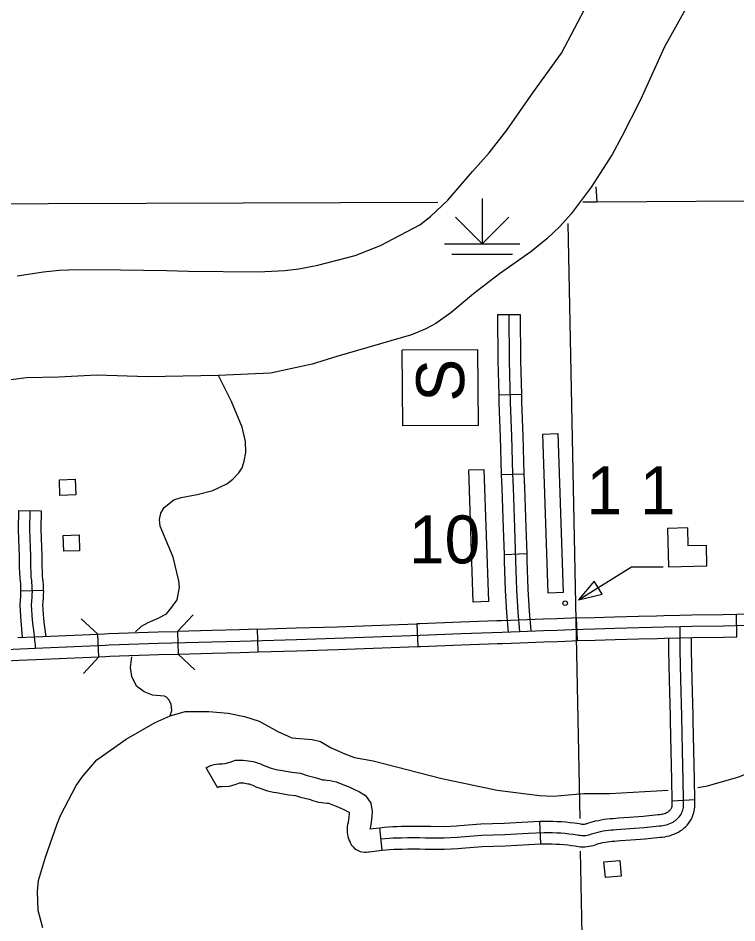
# Model space of a CAD drawing. Extents: x -19 to 366, y -4 to 359.
# Drawn here: x 165.59 to 166.491, y 179.195 to 180.328 of the extents above; entities that cross this region are included whole.
import ezdxf

# ---------------------------------------------------------------- set-up
doc = ezdxf.new("R2010")
doc.units = 0
for name, color, linetype in [('10', 7, 'Continuous'), ('21', 7, 'Continuous'), ('60', 7, 'Continuous'), ('R_Axis', 7, 'Continuous'), ('R_Axis Annot', 7, 'Continuous'), ('R_ROW', 7, 'Continuous'), ('R_ROW Annot', 7, 'Continuous'), ('R_Temp Easement', 7, 'Continuous'), ('R_Vert Alg Annot', 7, 'Continuous'), ('Sheet Fence', 7, 'Continuous'), ('T_Drafting', 7, 'Continuous'), ('T_Indications', 7, 'Continuous'), ('T_Notes', 7, 'Continuous'), ('T_Vehicle Path Lt Major', 7, 'Continuous')]:
    doc.layers.add(name, color=color, linetype=linetype)

msp = doc.modelspace()

# ---------------------------------------------------------------- linework, layer by layer
at = {"layer": '10'}
for points in [[(166.4051, 179.6406), (166.4532, 179.642), (166.4525, 179.6673), (166.4297, 179.6667), (166.4291, 179.6894), (166.4037, 179.6887)], [(166.322, 179.6064), (166.3118, 179.6228), (166.2923, 179.5994)]]:
    msp.add_lwpolyline(points, close=True, dxfattribs=at)
msp.add_lwpolyline([(166.2923, 179.5994), (166.3589, 179.6406), (166.3984, 179.6406)], dxfattribs=at)
msp.add_circle((166.2756, 179.595), 0.00284, dxfattribs=at)
at = {"layer": '21'}
for points in [[(166.2733, 179.6084), (166.2543, 179.6078), (166.2477, 179.8067), (166.2666, 179.8073)], [(166.1794, 179.597), (166.1604, 179.5964), (166.1549, 179.762), (166.1738, 179.7626)], [(165.6428, 179.7299), (165.6423, 179.7496), (165.662, 179.7502), (165.6626, 179.7305)], [(165.6476, 179.6602), (165.6471, 179.6799), (165.6668, 179.6805), (165.6674, 179.6608)], [(166.3439, 179.2731), (166.3457, 179.2535), (166.326, 179.2516), (166.3242, 179.2712)]]:
    msp.add_lwpolyline(points, close=True, dxfattribs=at)
at = {"layer": '60'}
for p, q in [((166.1663, 179.9124), (166.0716, 179.9118)), ((166.0722, 179.8171), (166.0716, 179.9118)), ((166.1669, 179.8177), (166.1663, 179.9124)), ((166.1669, 179.8177), (166.0722, 179.8171))]:
    msp.add_line(p, q, dxfattribs=at)
at = {"layer": 'R_Axis'}
for points in [[(164.2981, 180.0801), (165.2601, 180.0943), (165.2622, 180.0943), (166.1163, 180.0969)], [(166.2979, 180.0975), (166.3151, 180.0976), (166.5647, 180.0991)]]:
    msp.add_lwpolyline(points, dxfattribs=at)
at = {"layer": 'R_Axis Annot'}
for points in [[(166.314, 180.1163), (166.3151, 180.0976)], [(166.2789, 180.0702), (166.2938, 179.3254)], [(166.2946, 179.2848), (166.2992, 179.0552)]]:
    msp.add_lwpolyline(points, dxfattribs=at)
at = {"layer": 'R_ROW'}
for p, q in [((166.2909, 179.5482), (166.29, 179.5766)), ((166.4907, 179.5529), (166.49, 179.5813)), ((166.09, 179.5692), (166.0911, 179.5409)), ((165.6914, 179.5279), (165.6902, 179.5563)), ((165.7903, 179.5597), (165.7911, 179.5314)), ((165.8911, 179.5342), (165.8903, 179.5626)), ((166.0911, 179.5409), (166.0911, 179.5409))]:
    msp.add_line(p, q, dxfattribs=at)
for points in [[(166.29, 179.5766), (166.2834, 179.5764), (166.265, 179.5756), (166.2479, 179.575), (166.2179, 179.574), (166.1962, 179.5731), (166.19, 179.5729)], [(166.29, 179.5766), (166.3124, 179.5773), (166.3373, 179.5781), (166.3673, 179.579), (166.3901, 179.5794)], [(166.3901, 179.5794), (166.3994, 179.5796), (166.4193, 179.58), (166.4344, 179.5803), (166.4735, 179.5809), (166.49, 179.5813)], [(166.49, 179.5813), (166.5041, 179.5817), (166.5557, 179.5819), (166.5903, 179.582)], [(165.8903, 179.5626), (165.9388, 179.564), (165.9902, 179.5656)], [(165.9902, 179.5656), (166.0228, 179.5666), (166.09, 179.5692)], [(166.19, 179.5729), (166.1449, 179.5714), (166.0935, 179.5694), (166.09, 179.5692)], [(166.2184, 179.5598), (166.2484, 179.5608), (166.2656, 179.5614), (166.2839, 179.5622), (166.3129, 179.5631), (166.3378, 179.5639), (166.3677, 179.5648), (166.3997, 179.5654), (166.4196, 179.5658)], [(166.4196, 179.5658), (166.4346, 179.5661), (166.4738, 179.5667), (166.5043, 179.5675), (166.5558, 179.5677), (166.597, 179.5678), (166.6403, 179.5678), (166.6856, 179.5678), (166.7133, 179.5678), (166.737, 179.5679), (166.7685, 179.5679), (166.7926, 179.5677), (166.8096, 179.5677), (166.8149, 179.5676), (166.8246, 179.5675), (166.8423, 179.5669), (166.8709, 179.5669), (166.9092, 179.5667), (166.9363, 179.5668), (166.9717, 179.5666), (167.0036, 179.5668)], [(165.5903, 179.552), (165.6113, 179.5529), (165.6502, 179.5546), (165.6507, 179.5546), (165.6902, 179.5563)], [(165.6507, 179.5404), (165.6512, 179.5404), (165.6994, 179.5425), (165.7045, 179.5428), (165.7664, 179.5449), (165.8333, 179.5467), (165.8682, 179.5477), (165.9392, 179.5498), (166.0233, 179.5524), (166.0941, 179.5552), (166.1454, 179.5572), (166.1968, 179.5589), (166.2184, 179.5598)], [(165.6902, 179.5563), (165.6986, 179.5567), (165.7038, 179.557), (165.766, 179.5591), (165.7903, 179.5597)], [(165.8903, 179.5626), (165.8678, 179.5619), (165.8329, 179.5609), (165.7903, 179.5597)], [(166.3907, 179.551), (166.4, 179.5512), (166.4198, 179.5516), (166.4349, 179.5519), (166.4741, 179.5525), (166.4907, 179.5529)], [(166.0911, 179.5409), (166.0946, 179.541), (166.1459, 179.543), (166.191, 179.5445)], [(166.191, 179.5445), (166.1973, 179.5447), (166.2189, 179.5456), (166.2489, 179.5466), (166.2661, 179.5472), (166.2844, 179.548), (166.2909, 179.5482)], [(166.2909, 179.5482), (166.3133, 179.5489), (166.3382, 179.5497), (166.368, 179.5506), (166.3907, 179.551)], [(165.5752, 179.5371), (165.6119, 179.5387)], [(165.6119, 179.5387), (165.6507, 179.5404)], [(165.6914, 179.5279), (165.7001, 179.5283), (165.7052, 179.5287), (165.7669, 179.5307), (165.7911, 179.5314)], [(165.7911, 179.5314), (165.8337, 179.5325), (165.8686, 179.5335), (165.8911, 179.5342)], [(165.8911, 179.5342), (165.9396, 179.5356), (165.9911, 179.5372)], [(165.9911, 179.5372), (166.0239, 179.5382), (166.0911, 179.5409)], [(165.4914, 179.5199), (165.5224, 179.5209), (165.5758, 179.5229), (165.5915, 179.5236)], [(165.5915, 179.5236), (165.6126, 179.5245), (165.6513, 179.5262), (165.6517, 179.5262), (165.6914, 179.5279)]]:
    msp.add_lwpolyline(points, dxfattribs=at)
at = {"layer": 'R_ROW Annot'}
for p, q in [((166.1907, 179.9563), (166.2191, 179.9566)), ((166.1924, 179.8561), (166.2208, 179.8568)), ((166.1956, 179.7561), (166.224, 179.7569)), ((165.5911, 179.7113), (165.6195, 179.7107)), ((166.1991, 179.6561), (166.2275, 179.6571)), ((165.5936, 179.6107), (165.622, 179.6115))]:
    msp.add_line(p, q, dxfattribs=at)
for points in [[(166.1907, 179.9563), (166.1913, 179.8984), (166.1924, 179.8561)], [(166.2049, 179.9564), (166.2055, 179.8987), (166.2069, 179.8465), (166.2085, 179.804), (166.2098, 179.7568), (166.2103, 179.7394), (166.2121, 179.6895), (166.2136, 179.6482), (166.2148, 179.6118), (166.2165, 179.5838), (166.2184, 179.5598)], [(166.2191, 179.9566), (166.2197, 179.899), (166.2208, 179.8568)], [(166.1924, 179.8561), (166.1927, 179.846), (166.1943, 179.8035), (166.1956, 179.7564), (166.1956, 179.7561)], [(166.2208, 179.8568), (166.2211, 179.8469), (166.2227, 179.8044), (166.224, 179.7572), (166.224, 179.7569)], [(166.224, 179.7569), (166.2245, 179.7398), (166.2263, 179.69), (166.2275, 179.6571)], [(166.1956, 179.7561), (166.1961, 179.7389), (166.1979, 179.689), (166.1991, 179.6561)], [(165.5911, 179.7113), (165.5907, 179.6875), (165.5914, 179.6639), (165.5918, 179.6545), (165.592, 179.641), (165.5923, 179.6325), (165.5925, 179.6265), (165.593, 179.6223), (165.5933, 179.6201), (165.5936, 179.6163), (165.5936, 179.6123), (165.5936, 179.6107)], [(165.6053, 179.711), (165.6049, 179.6876), (165.6056, 179.6645), (165.606, 179.6549), (165.6062, 179.6414), (165.6065, 179.633), (165.6066, 179.6277), (165.6071, 179.624), (165.6074, 179.6214), (165.6078, 179.6169), (165.6078, 179.6125), (165.6079, 179.6102), (165.6077, 179.6056), (165.6075, 179.6014), (165.6074, 179.5989), (165.6071, 179.5965), (165.607, 179.594), (165.607, 179.5922), (165.6072, 179.587), (165.6076, 179.5796), (165.6082, 179.5743), (165.6089, 179.5663), (165.6096, 179.5614), (165.6101, 179.5577), (165.6105, 179.5543), (165.6112, 179.5481), (165.6116, 179.5458), (165.6118, 179.5434), (165.6119, 179.5411), (165.6119, 179.5387)], [(165.6195, 179.7107), (165.6191, 179.6877), (165.6197, 179.665), (165.6202, 179.6553), (165.6204, 179.6417), (165.6207, 179.6335), (165.6208, 179.6288), (165.6212, 179.6257), (165.6215, 179.6228), (165.622, 179.6175), (165.622, 179.6127), (165.622, 179.6115)], [(166.1991, 179.6561), (166.1994, 179.6478), (166.2006, 179.6112), (166.2023, 179.5828), (166.2043, 179.5586)], [(166.2275, 179.6571), (166.2278, 179.6487), (166.229, 179.6125), (166.2307, 179.5848), (166.2326, 179.5609)], [(165.5936, 179.6107), (165.5936, 179.6102), (165.5935, 179.6061), (165.5934, 179.6021), (165.5932, 179.6001), (165.593, 179.5978), (165.5927, 179.5942), (165.5928, 179.5917), (165.593, 179.5864), (165.5935, 179.5784), (165.5941, 179.5729), (165.5957, 179.5522)], [(165.622, 179.6115), (165.6221, 179.6101), (165.6219, 179.6051), (165.6217, 179.6007), (165.6215, 179.5976), (165.6213, 179.5953), (165.6212, 179.5937), (165.6212, 179.5927), (165.6214, 179.5877), (165.6218, 179.5808), (165.6224, 179.5757), (165.623, 179.5679), (165.6251, 179.5535)]]:
    msp.add_lwpolyline(points, dxfattribs=at)
at = {"layer": 'R_Temp Easement'}
for points in [[(165.7374, 179.5592), (165.7452, 179.5663), (165.7535, 179.5708), (165.7658, 179.5762), (165.7764, 179.5818), (165.7819, 179.5886), (165.7896, 179.5992), (165.7926, 179.615), (165.7917, 179.6229), (165.7846, 179.6526), (165.7683, 179.6916), (165.7675, 179.6999), (165.7693, 179.7079), (165.7736, 179.7148), (165.7855, 179.7243), (165.7946, 179.7274), (165.8149, 179.7313), (165.8343, 179.7361), (165.852, 179.7445), (165.8594, 179.7502), (165.8671, 179.7582), (165.8709, 179.7644), (165.8737, 179.7728), (165.8758, 179.7837), (165.8752, 179.7973), (165.8709, 179.8155), (165.8578, 179.8474), (165.8415, 179.8802)], [(165.781, 179.454), (165.7832, 179.4607), (165.7821, 179.4683), (165.7796, 179.4737), (165.7763, 179.4776), (165.774, 179.4788), (165.7586, 179.4801), (165.7485, 179.4841), (165.7389, 179.491), (165.7331, 179.5033), (165.7311, 179.5146), (165.7331, 179.5278)], [(165.6216, 179.1886), (165.6158, 179.2104), (165.6147, 179.2343), (165.616, 179.2478), (165.6246, 179.277), (165.6389, 179.3177), (165.6436, 179.3294), (165.6631, 179.3667), (165.6714, 179.3785), (165.6892, 179.3991), (165.7257, 179.4248), (165.7623, 179.4457), (165.781, 179.454), (165.7999, 179.4593), (165.8293, 179.4594), (165.8537, 179.4574), (165.8739, 179.4534), (165.8924, 179.4472), (165.9159, 179.4344), (165.9332, 179.4265), (165.9586, 179.4242), (165.9691, 179.4219), (165.9816, 179.4145), (165.9998, 179.4063), (166.0119, 179.4019), (166.0351, 179.3976), (166.1213, 179.3756), (166.1906, 179.3611), (166.2436, 179.3541), (166.2605, 179.3533), (166.2988, 179.3566), (166.3315, 179.3568), (166.4047, 179.3609)], [(166.4419, 179.3645), (166.4538, 179.3666), (166.493, 179.3775), (166.5356, 179.3948), (166.5645, 179.4093)]]:
    msp.add_lwpolyline(points, dxfattribs=at)
at = {"layer": 'R_Vert Alg Annot'}
for points in [[(165.7903, 179.5597), (165.8099, 179.5804)], [(165.6693, 179.5755), (165.6902, 179.5563)], [(165.8118, 179.5118), (165.7911, 179.5314)], [(165.6914, 179.5279), (165.6722, 179.507)]]:
    msp.add_lwpolyline(points, dxfattribs=at)
at = {"layer": 'Sheet Fence'}
for points in [[(176.1271, 2.4436), (175.8876, 11.0613), (175.6472, 19.6792), (175.4061, 28.2972), (175.164, 36.9153), (174.9212, 45.5335), (174.6775, 54.1519), (174.433, 62.7704), (174.1876, 71.389), (173.9414, 80.0077), (173.6944, 88.6266), (173.4466, 97.2456), (173.1979, 105.8647), (172.9484, 114.484), (172.6981, 123.1034), (172.447, 131.7229), (172.195, 140.3425), (171.9422, 148.9623), (171.6886, 157.5822), (171.4342, 166.2022), (171.179, 174.8224), (170.9229, 183.4427), (170.666, 192.0631), (170.4084, 200.6837), (170.1499, 209.3044), (169.8906, 217.9252), (169.6305, 226.5461), (169.3695, 235.1672), (169.1078, 243.7884), (168.8453, 252.4098), (168.5819, 261.0312), (168.3178, 269.6528), (168.0528, 278.2746), (167.7871, 286.8964), (167.5205, 295.5185), (167.2532, 304.1406), (166.985, 312.7629), (166.7161, 321.3853), (166.4463, 330.0078), (166.1758, 338.6305), (165.9044, 347.2533)], [(168.7902, 2.2442), (168.5607, 10.8615), (168.3304, 19.479), (168.0993, 28.0965), (167.8673, 36.7142), (167.6346, 45.3321), (167.4011, 53.95), (167.1668, 62.5681), (166.9316, 71.1863), (166.6957, 79.8047), (166.459, 88.4232), (166.2215, 97.0418), (165.9832, 105.6605), (165.7441, 114.2794), (165.5043, 122.8984), (165.2636, 131.5176), (165.0221, 140.1368), (164.7799, 148.7563), (164.5369, 157.3758), (164.2931, 165.9955), (164.0485, 174.6153), (163.8031, 183.2352), (163.5569, 191.8553), (163.31, 200.4755), (163.0623, 209.0959), (162.8138, 217.7164), (162.5645, 226.337), (162.3145, 234.9577), (162.0637, 243.5786), (161.8121, 252.1997), (161.5597, 260.8208), (161.3066, 269.4421), (161.0527, 278.0636), (160.798, 286.6851), (160.5426, 295.3068), (160.2864, 303.9287), (160.0294, 312.5507), (159.7717, 321.1728), (159.5132, 329.7951), (159.2539, 338.4175), (158.9939, 347.04)], [(0, 172.2839), (7.1335, 172.2883), (14.267, 172.3015), (21.4005, 172.3236), (28.5339, 172.3544), (35.6673, 172.3941), (42.8006, 172.4426), (49.9339, 172.4999), (57.0671, 172.566), (64.2002, 172.6409), (71.3332, 172.7246), (78.4661, 172.8172), (85.5989, 172.9186), (92.7315, 173.0287), (99.8641, 173.1477), (106.9964, 173.2755), (114.1286, 173.4122), (121.2606, 173.5576), (128.3925, 173.7119), (135.5241, 173.8749), (142.6555, 174.0468), (149.7867, 174.2275), (156.9177, 174.417), (164.0485, 174.6153), (171.179, 174.8224), (178.3092, 175.0383), (185.4392, 175.2631), (192.5688, 175.4966), (199.6982, 175.739), (206.8273, 175.9902), (213.9561, 176.2502), (221.0845, 176.5189), (228.2126, 176.7965), (235.3404, 177.083), (242.4677, 177.3782), (249.5948, 177.6822), (256.7214, 177.995), (263.8476, 178.3167), (270.9735, 178.6471), (278.0989, 178.9863), (285.2239, 179.3344), (292.3485, 179.6912), (299.4726, 180.0569), (306.5963, 180.4314), (313.7195, 180.8146), (320.8422, 181.2067), (327.9644, 181.6076), (335.0862, 182.0172), (342.2074, 182.4357)]]:
    msp.add_spline(points, degree=3, dxfattribs=at)
at = {"layer": 'T_Drafting'}
for p, q in [((166.1716, 180.1017), (166.1716, 180.0449)), ((166.1716, 180.0449), (166.1382, 180.0783)), ((166.1716, 180.0449), (166.2051, 180.0783)), ((166.1243, 180.0449), (166.219, 180.0449)), ((166.1338, 180.0319), (166.2095, 180.0319))]:
    msp.add_line(p, q, dxfattribs=at)
at = {"layer": 'T_Indications'}
for p, q in [((166.4379, 179.349), (166.4095, 179.3471)), ((166.2453, 179.2937), (166.2441, 179.322)), ((166.0463, 179.2858), (166.0435, 179.314))]:
    msp.add_line(p, q, dxfattribs=at)
for points in [[(166.2906, 179.3052), (166.2924, 179.3048), (166.2942, 179.3045), (166.296, 179.3043), (166.2979, 179.3043), (166.2997, 179.3043), (166.3015, 179.3044), (166.3033, 179.3047), (166.3052, 179.305), (166.3069, 179.3055), (166.3087, 179.3061), (166.3136, 179.3077), (166.3168, 179.3085), (166.32, 179.3092), (166.3233, 179.3099), (166.3266, 179.3104), (166.3299, 179.3109), (166.3332, 179.3112), (166.3366, 179.3115), (166.3399, 179.3117), (166.3567, 179.3131), (166.3747, 179.3142), (166.3935, 179.3163), (166.3957, 179.3164), (166.398, 179.3167), (166.4002, 179.3172), (166.4024, 179.3177), (166.4045, 179.3184), (166.4066, 179.3192), (166.4087, 179.3201), (166.4107, 179.3211), (166.4122, 179.322), (166.4137, 179.323), (166.4151, 179.3241), (166.4165, 179.3253), (166.4177, 179.3266), (166.4188, 179.328), (166.4199, 179.3295), (166.4208, 179.331), (166.4216, 179.3326), (166.4223, 179.3342), (166.4229, 179.336), (166.4234, 179.3377), (166.4237, 179.3395), (166.4239, 179.3412), (166.424, 179.343), (166.4239, 179.3448), (166.4237, 179.3486), (166.4234, 179.374), (166.4226, 179.4102), (166.4217, 179.4538), (166.4206, 179.4994), (166.4197, 179.536), (166.4196, 179.5658)], [(166.4076, 179.4477), (166.4075, 179.4535), (166.4064, 179.499), (166.4055, 179.5358), (166.4054, 179.5513)], [(166.436, 179.4483), (166.4359, 179.4541), (166.4348, 179.4997), (166.4339, 179.5362), (166.4338, 179.5519)], [(166.4095, 179.3471), (166.4095, 179.3481), (166.4092, 179.3738), (166.4084, 179.4098), (166.4076, 179.4477)], [(166.4379, 179.349), (166.4379, 179.3492), (166.4376, 179.3743), (166.4368, 179.4105), (166.436, 179.4483)], [(166.3425, 179.3262), (166.3557, 179.3272), (166.3735, 179.3284), (166.3922, 179.3304), (166.3942, 179.3306), (166.3957, 179.3308), (166.3971, 179.331), (166.3985, 179.3314), (166.3999, 179.3318), (166.4013, 179.3323), (166.4026, 179.3329), (166.4039, 179.3336), (166.4047, 179.334), (166.4053, 179.3344), (166.4059, 179.3349), (166.4065, 179.3355), (166.407, 179.336), (166.4076, 179.3366), (166.408, 179.3372), (166.4084, 179.3379), (166.4087, 179.3386), (166.4091, 179.3394), (166.4093, 179.34), (166.4095, 179.3407), (166.4096, 179.3416), (166.4097, 179.3424), (166.4098, 179.3432), (166.4097, 179.3442), (166.4095, 179.3471)], [(166.3448, 179.2978), (166.3578, 179.2989), (166.3759, 179.3001), (166.3948, 179.3021), (166.3973, 179.3023), (166.4003, 179.3027), (166.4033, 179.3033), (166.4062, 179.304), (166.4091, 179.3049), (166.4119, 179.306), (166.4147, 179.3072), (166.4174, 179.3085), (166.4198, 179.3099), (166.4221, 179.3115), (166.4243, 179.3132), (166.4264, 179.3151), (166.4283, 179.3172), (166.4301, 179.3193), (166.4318, 179.3217), (166.4333, 179.3241), (166.4345, 179.3266), (166.4356, 179.3291), (166.4365, 179.3319), (166.4372, 179.3346), (166.4377, 179.3373), (166.4381, 179.3401), (166.4382, 179.3429), (166.4381, 179.3455), (166.4379, 179.349)], [(166.0435, 179.314), (166.0488, 179.3146), (166.0542, 179.315), (166.0597, 179.3153), (166.0651, 179.3156), (166.0705, 179.3157), (166.0781, 179.3158), (166.0856, 179.3158), (166.0931, 179.3158), (166.1006, 179.3157), (166.1069, 179.3157), (166.1239, 179.3156), (166.1394, 179.3163), (166.1437, 179.3167)], [(166.1437, 179.3167), (166.17, 179.3187), (166.1994, 179.3198), (166.2288, 179.3214), (166.2441, 179.322)], [(166.2441, 179.322), (166.2492, 179.3223), (166.2548, 179.3222), (166.2603, 179.3221), (166.2657, 179.3219), (166.2711, 179.3216), (166.2765, 179.3212), (166.2819, 179.3206), (166.2872, 179.32), (166.2931, 179.3192), (166.2951, 179.3188), (166.2961, 179.3186), (166.297, 179.3185), (166.298, 179.3185), (166.299, 179.3185), (166.3, 179.3186), (166.301, 179.3187), (166.302, 179.3189), (166.3029, 179.3191), (166.3042, 179.3196), (166.3096, 179.3214), (166.3136, 179.3224), (166.3172, 179.3232), (166.3208, 179.3239), (166.3245, 179.3245), (166.3282, 179.325), (166.3319, 179.3254), (166.3356, 179.3257), (166.3389, 179.3259), (166.3425, 179.3262)], [(166.0449, 179.2999), (166.0501, 179.3004), (166.0552, 179.3008), (166.0604, 179.3011), (166.0656, 179.3014), (166.0707, 179.3015), (166.0782, 179.3016), (166.0856, 179.3016), (166.093, 179.3016), (166.1005, 179.3015), (166.1068, 179.3015), (166.1242, 179.3014), (166.1402, 179.3021), (166.1708, 179.3045), (166.2, 179.3056), (166.2295, 179.3072), (166.2495, 179.3081), (166.2546, 179.308), (166.2598, 179.3079), (166.265, 179.3077), (166.2701, 179.3074), (166.2752, 179.307), (166.2804, 179.3065), (166.2855, 179.3059), (166.2906, 179.3052)], [(166.1459, 179.2883), (166.1716, 179.2903), (166.2007, 179.2914), (166.2302, 179.293), (166.2453, 179.2937)], [(166.2453, 179.2937), (166.2498, 179.2938), (166.2545, 179.2938), (166.2594, 179.2937), (166.2643, 179.2935), (166.2691, 179.2932), (166.274, 179.2929), (166.2789, 179.2924), (166.2837, 179.2918), (166.2881, 179.2912), (166.2897, 179.2909), (166.2923, 179.2904), (166.295, 179.2902), (166.2977, 179.2901), (166.3003, 179.2901), (166.303, 179.2903), (166.3057, 179.2907), (166.3083, 179.2912), (166.3109, 179.2919), (166.3132, 179.2926), (166.3175, 179.2941), (166.32, 179.2947), (166.3229, 179.2953), (166.3258, 179.2959), (166.3287, 179.2964), (166.3317, 179.2968), (166.3346, 179.2971), (166.3375, 179.2973), (166.3409, 179.2975), (166.3448, 179.2978)], [(166.0463, 179.2858), (166.0513, 179.2863), (166.0562, 179.2867), (166.0611, 179.287), (166.066, 179.2872), (166.071, 179.2873), (166.0783, 179.2874), (166.0856, 179.2874), (166.093, 179.2874), (166.1004, 179.2873), (166.1067, 179.2873), (166.1245, 179.2871), (166.1411, 179.288), (166.1459, 179.2883)]]:
    msp.add_lwpolyline(points, dxfattribs=at)
at = {"layer": 'T_Notes'}
for points in [[(165.8402, 179.3643), (165.8261, 179.389), (165.8281, 179.3901), (165.8306, 179.3913), (165.8333, 179.3923), (165.8361, 179.3931), (165.839, 179.3936), (165.8418, 179.3939), (165.8447, 179.3939), (165.846, 179.3938), (165.85, 179.3942), (165.8545, 179.3955), (165.8561, 179.3961), (165.8627, 179.3985), (165.8723, 179.3985), (165.8756, 179.3983), (165.8787, 179.3979), (165.8819, 179.3974), (165.885, 179.3967), (165.888, 179.3959), (165.891, 179.3949), (165.894, 179.3938), (165.8966, 179.3927), (165.8994, 179.3914), (165.9021, 179.3904), (165.9048, 179.3894), (165.9075, 179.3885), (165.9103, 179.3877), (165.9131, 179.387), (165.9158, 179.3864), (165.9189, 179.3859), (165.9333, 179.3834), (165.9441, 179.3822), (165.9523, 179.3794), (165.9625, 179.3769), (165.9691, 179.3748), (165.9719, 179.374), (165.9745, 179.3737), (165.9771, 179.3734), (165.9815, 179.3729), (165.9849, 179.3724), (165.9889, 179.3713), (165.9943, 179.3693), (165.9992, 179.3674), (166.0059, 179.3646), (166.0108, 179.3624), (166.018, 179.3588), (166.0254, 179.3541), (166.0321, 179.3445), (166.0337, 179.3341), (166.0333, 179.3286), (166.0329, 179.3247), (166.0325, 179.3208), (166.0319, 179.3156), (166.0313, 179.3134), (166.0312, 179.313), (166.0311, 179.3126), (166.0435, 179.314)], [(165.8402, 179.3643), (165.8412, 179.3649), (165.8416, 179.3651), (165.8421, 179.3652), (165.8425, 179.3654), (165.843, 179.3655), (165.8435, 179.3655), (165.844, 179.3655), (165.8461, 179.3654), (165.8552, 179.3661), (165.8634, 179.3685), (165.8657, 179.3694), (165.8677, 179.3701), (165.8715, 179.3701), (165.8731, 179.37), (165.8748, 179.3698), (165.8765, 179.3695), (165.8782, 179.3691), (165.8799, 179.3687), (165.8816, 179.3681), (165.8832, 179.3675), (165.8851, 179.3667), (165.8884, 179.3652), (165.892, 179.3638), (165.8956, 179.3625), (165.8992, 179.3613), (165.9029, 179.3603), (165.9066, 179.3594), (165.9104, 179.3586), (165.914, 179.3579), (165.9293, 179.3553), (165.9377, 179.3543), (165.9443, 179.3521), (165.9548, 179.3496), (165.9607, 179.3476), (165.9666, 179.3459), (165.9714, 179.3455), (165.9736, 179.3452), (165.9777, 179.3447), (165.9791, 179.3445), (165.9803, 179.3442), (165.9843, 179.3427), (165.9887, 179.341), (165.9947, 179.3385), (165.9985, 179.3368), (166.004, 179.334), (166.0051, 179.3333), (166.0051, 179.333), (166.0049, 179.331), (166.0046, 179.3274), (166.0043, 179.3237), (166.004, 179.3213), (166.0038, 179.3206), (166.0032, 179.318), (166.0028, 179.3154), (166.0027, 179.313), (166.0026, 179.3105), (166.0028, 179.3079), (166.0031, 179.3053), (166.0036, 179.3028), (166.0043, 179.3004), (166.0051, 179.298), (166.0062, 179.2957), (166.0078, 179.2925), (166.01, 179.2899), (166.0119, 179.2881), (166.014, 179.2865), (166.0165, 179.2853), (166.0189, 179.2843), (166.0215, 179.2836), (166.0241, 179.2833), (166.0268, 179.2833), (166.0294, 179.2836), (166.0302, 179.2839), (166.0463, 179.2858)]]:
    msp.add_lwpolyline(points, dxfattribs=at)
at = {"layer": 'T_Vehicle Path Lt Major'}
for points in [[(166.4375, 180.3592), (166.4, 180.2915), (166.3697, 180.2243), (166.3467, 180.1793), (166.3343, 180.1566), (166.3083, 180.1157), (166.283, 180.0826), (166.2691, 180.0665), (166.2525, 180.0511), (166.2328, 180.035), (166.1935, 180.0075), (166.161, 179.9823), (166.1325, 179.9584), (166.1135, 179.9454), (166.1012, 179.9384), (166.0832, 179.9311), (165.9895, 179.904), (165.9589, 179.8944), (165.9066, 179.8832), (165.8415, 179.8802)], [(165.5894, 180.0047), (165.6224, 180.0098), (165.642, 180.0119), (165.6651, 180.0127), (165.7186, 180.0122), (165.7764, 180.0117), (165.804, 180.0108), (165.8911, 180.0097), (165.9245, 180.0114), (165.942, 180.0136), (165.9659, 180.0183), (166.0125, 180.0302), (166.0443, 180.0429), (166.0936, 180.0687), (166.1068, 180.0791), (166.1288, 180.0998), (166.1597, 180.1355), (166.1806, 180.1587), (166.2026, 180.1873), (166.2351, 180.2339), (166.2712, 180.2836), (166.3036, 180.3452)], [(165.8415, 179.8802), (165.7524, 179.8784), (165.6889, 179.8806), (165.6415, 179.8781), (165.6011, 179.877), (165.5325, 179.8686)]]:
    msp.add_lwpolyline(points, dxfattribs=at)

# ---------------------------------------------------------------- texts
at = {"layer": '21'}
for s, p in [('1 1', (166.3024, 179.7063)), ('10', (166.08, 179.6449))]:
    msp.add_text(s, height=0.06, dxfattribs=at).set_placement(p)
at = {"layer": '60'}
msp.add_text('S', height=0.06, rotation=90.346, dxfattribs=at).set_placement((166.1493, 179.8475))

doc.saveas('drawing.dxf')
